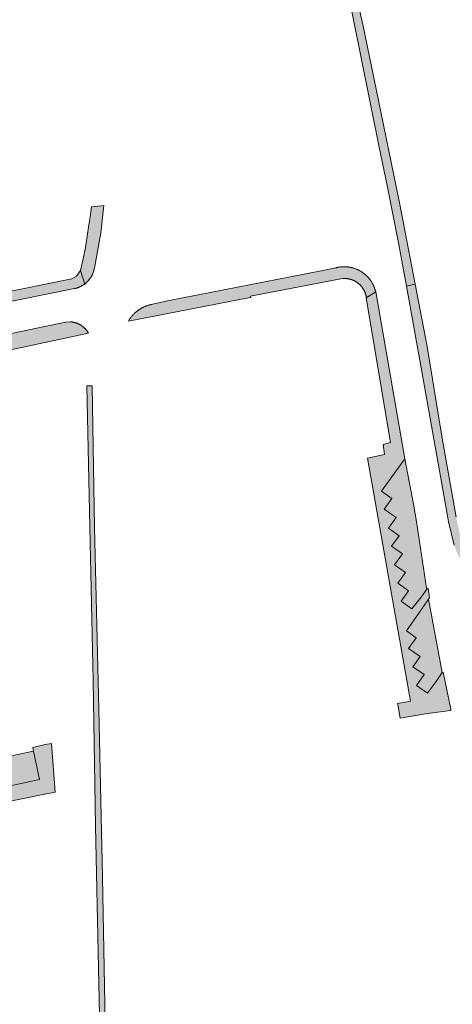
# Model space of a CAD drawing. Extents: x 97094 to 109644, y 463509 to 471969.
# Tile 332 of 362: x 105960 to 106029, y 470697 to 470855. Entities that reach past the tile are written whole.
import ezdxf

# ---------------------------------------------------------------- set-up
doc = ezdxf.new("R2010")
doc.units = 0
doc.layers.add('109 Onkruidbestrijding elementen', color=6, linetype='Continuous', lineweight=20, true_color=0xff00ff)

msp = doc.modelspace()

# ---------------------------------------------------------------- hatches: boundary and pattern name
at = {"layer": '109 Onkruidbestrijding elementen', "true_color": 0xff00ff}
for points in [[(106009.38, 470873.32), (106013.04, 470855.52), (106017.29, 470834.53), (106018.53, 470828.38), (106020.43, 470818.93), (106021.64, 470812.28), (106023.04, 470812.55), (106021.16, 470822.32), (106020.89, 470823.72), (106020.47, 470825.88), (106016.78, 470843.87), (106014.63, 470854.23), (106014.34, 470855.64), (106012.43, 470864.78), (106010.61, 470873.56), (106009.38, 470873.32)], [(105973.1, 470825.17), (105972.65, 470825.13), (105971.14, 470824.99), (105970.89, 470823.4), (105970.7, 470822.12), (105970.13, 470818.47), (105969.76, 470816.65), (105969.37, 470814.76), (105970.03, 470812.6), (105970.09, 470812.64), (105970.14, 470812.69), (105970.19, 470812.73), (105970.24, 470812.77), (105970.29, 470812.82), (105970.34, 470812.86), (105970.39, 470812.91), (105970.44, 470812.96), (105970.49, 470813), (105970.53, 470813.05), (105970.58, 470813.1), (105970.62, 470813.15), (105970.67, 470813.2), (105970.71, 470813.25), (105970.75, 470813.3), (105970.79, 470813.36), (105970.83, 470813.41), (105970.87, 470813.47), (105970.91, 470813.52), (105970.95, 470813.58), (105970.99, 470813.63), (105971.02, 470813.69), (105971.06, 470813.75), (105971.09, 470813.8), (105971.13, 470813.86), (105971.16, 470813.92), (105971.19, 470813.98), (105971.22, 470814.04), (105971.25, 470814.1), (105971.28, 470814.16), (105971.3, 470814.22), (105971.33, 470814.29), (105971.35, 470814.35), (105971.38, 470814.41), (105971.4, 470814.47), (105971.42, 470814.54), (105971.44, 470814.6), (105971.46, 470814.67), (105971.48, 470814.73), (105971.5, 470814.8), (105971.52, 470814.86), (105971.53, 470814.93), (105971.54, 470814.99), (105971.56, 470815.06), (105971.57, 470815.12), (105972.61, 470820.82), (105973.1, 470825.17)], [(105977.04, 470806.65), (105995.18, 470810.16), (105996.66, 470810.45), (105996.64, 470810.64), (106011.37, 470813.46), (106011.43, 470813.47), (106011.49, 470813.47), (106011.55, 470813.47), (106011.61, 470813.48), (106011.67, 470813.48), (106011.72, 470813.48), (106011.78, 470813.48), (106011.84, 470813.48), (106011.9, 470813.47), (106011.96, 470813.47), (106012.02, 470813.47), (106012.08, 470813.46), (106012.14, 470813.45), (106012.19, 470813.45), (106012.25, 470813.44), (106012.31, 470813.43), (106012.37, 470813.42), (106012.43, 470813.41), (106012.48, 470813.39), (106012.54, 470813.38), (106012.6, 470813.37), (106012.65, 470813.35), (106012.71, 470813.34), (106012.77, 470813.32), (106012.82, 470813.3), (106012.88, 470813.28), (106012.93, 470813.26), (106012.99, 470813.24), (106013.04, 470813.22), (106013.1, 470813.2), (106013.15, 470813.17), (106013.2, 470813.15), (106013.26, 470813.12), (106013.31, 470813.1), (106013.36, 470813.07), (106013.41, 470813.04), (106013.47, 470813.01), (106013.52, 470812.98), (106013.57, 470812.95), (106013.62, 470812.92), (106013.67, 470812.89), (106013.71, 470812.86), (106013.76, 470812.82), (106013.81, 470812.79), (106013.86, 470812.75), (106013.9, 470812.72), (106013.95, 470812.68), (106013.99, 470812.64), (106014.04, 470812.61), (106014.08, 470812.57), (106014.13, 470812.53), (106014.17, 470812.49), (106014.21, 470812.45), (106014.25, 470812.4), (106014.29, 470812.36), (106014.33, 470812.32), (106014.37, 470812.27), (106014.41, 470812.23), (106014.45, 470812.18), (106014.48, 470812.14), (106014.52, 470812.09), (106014.55, 470812.04), (106014.59, 470812), (106014.62, 470811.95), (106014.65, 470811.9), (106014.69, 470811.85), (106014.72, 470811.8), (106014.75, 470811.75), (106014.78, 470811.7), (106014.81, 470811.65), (106014.83, 470811.6), (106014.86, 470811.54), (106014.89, 470811.49), (106014.91, 470811.44), (106014.94, 470811.39), (106014.96, 470811.33), (106014.98, 470811.28), (106015, 470811.22), (106015.02, 470811.17), (106015.04, 470811.11), (106015.06, 470811.06), (106015.08, 470811), (106015.1, 470810.94), (106015.11, 470810.89), (106015.13, 470810.83), (106015.14, 470810.77), (106015.16, 470810.72), (106015.17, 470810.66), (106015.18, 470810.6), (106015.19, 470810.54), (106015.2, 470810.49), (106015.21, 470810.43), (106015.21, 470810.37), (106016.71, 470811.32), (106016.69, 470811.41), (106016.67, 470811.49), (106016.65, 470811.57), (106016.63, 470811.66), (106016.6, 470811.74), (106016.58, 470811.82), (106016.55, 470811.9), (106016.52, 470811.98), (106016.49, 470812.06), (106016.46, 470812.14), (106016.42, 470812.22), (106016.39, 470812.3), (106016.35, 470812.38), (106016.32, 470812.46), (106016.28, 470812.54), (106016.24, 470812.61), (106016.2, 470812.69), (106016.16, 470812.76), (106016.11, 470812.84), (106016.07, 470812.91), (106016.02, 470812.99), (106015.98, 470813.06), (106015.93, 470813.13), (106015.88, 470813.2), (106015.83, 470813.27), (106015.78, 470813.34), (106015.72, 470813.41), (106015.67, 470813.47), (106015.62, 470813.54), (106015.56, 470813.61), (106015.5, 470813.67), (106015.44, 470813.73), (106015.39, 470813.8), (106015.32, 470813.86), (106015.26, 470813.92), (106015.2, 470813.98), (106015.14, 470814.04), (106015.07, 470814.09), (106015.01, 470814.15), (106014.94, 470814.2), (106014.88, 470814.26), (106014.81, 470814.31), (106014.74, 470814.36), (106014.67, 470814.41), (106014.6, 470814.46), (106014.53, 470814.51), (106014.45, 470814.56), (106014.38, 470814.61), (106014.31, 470814.65), (106014.23, 470814.69), (106014.16, 470814.74), (106014.08, 470814.78), (106014.01, 470814.82), (106013.93, 470814.85), (106013.85, 470814.89), (106013.77, 470814.93), (106013.69, 470814.96), (106013.62, 470815), (106013.54, 470815.03), (106013.45, 470815.06), (106013.37, 470815.09), (106013.29, 470815.11), (106013.21, 470815.14), (106013.13, 470815.17), (106013.04, 470815.19), (106012.96, 470815.21), (106012.88, 470815.23), (106012.79, 470815.25), (106012.71, 470815.27), (106012.63, 470815.29), (106012.54, 470815.3), (106012.46, 470815.32), (106012.37, 470815.33), (106012.29, 470815.34), (106012.2, 470815.35), (106012.11, 470815.36), (106012.03, 470815.37), (106011.94, 470815.37), (106011.86, 470815.38), (106011.77, 470815.38), (106011.68, 470815.38), (106011.6, 470815.38), (106011.51, 470815.38), (106011.43, 470815.37), (106011.34, 470815.37), (106011.25, 470815.36), (106011.17, 470815.36), (106011.08, 470815.35), (106011, 470815.34), (106010.91, 470815.32), (106010.83, 470815.31), (106010.74, 470815.3), (106010.66, 470815.28), (106010.57, 470815.26), (106010.49, 470815.24), (106010.4, 470815.22), (106010.32, 470815.2), (106010.24, 470815.18), (106008.52, 470814.83), (106005.51, 470814.21), (105983.56, 470809.93), (105980.9, 470809.36), (105980.81, 470809.34), (105980.72, 470809.32), (105980.63, 470809.3), (105980.54, 470809.28), (105980.44, 470809.26), (105980.35, 470809.23), (105980.26, 470809.21), (105980.17, 470809.18), (105980.08, 470809.15), (105980, 470809.12), (105979.91, 470809.09), (105979.82, 470809.05), (105979.73, 470809.02), (105979.65, 470808.98), (105979.56, 470808.94), (105979.48, 470808.9), (105979.39, 470808.86), (105979.31, 470808.82), (105979.23, 470808.78), (105979.14, 470808.73), (105979.06, 470808.69), (105978.98, 470808.64), (105978.9, 470808.59), (105978.82, 470808.54), (105978.74, 470808.49), (105978.67, 470808.43), (105978.59, 470808.38), (105978.52, 470808.32), (105978.44, 470808.27), (105978.37, 470808.21), (105978.29, 470808.15), (105978.22, 470808.09), (105978.15, 470808.03), (105978.08, 470807.96), (105978.01, 470807.9), (105977.95, 470807.83), (105977.88, 470807.77), (105977.82, 470807.7), (105977.75, 470807.63), (105977.69, 470807.56), (105977.63, 470807.49), (105977.57, 470807.42), (105977.51, 470807.35), (105977.45, 470807.27), (105977.39, 470807.2), (105977.34, 470807.12), (105977.29, 470807.05), (105977.23, 470806.97), (105977.18, 470806.89), (105977.13, 470806.81), (105977.08, 470806.73), (105977.04, 470806.65)], [(105914.12, 470806.37), (105914.13, 470806.29), (105914.14, 470806.21), (105914.16, 470806.12), (105914.17, 470806.04), (105914.19, 470805.96), (105914.21, 470805.88), (105914.23, 470805.8), (105914.25, 470805.72), (105914.27, 470805.64), (105914.29, 470805.56), (105914.32, 470805.48), (105914.34, 470805.4), (105914.37, 470805.32), (105914.4, 470805.24), (105914.43, 470805.16), (105914.46, 470805.08), (105914.49, 470805.01), (105914.52, 470804.93), (105914.56, 470804.86), (105914.6, 470804.78), (105914.63, 470804.71), (105914.67, 470804.63), (105914.71, 470804.56), (105914.75, 470804.49), (105914.79, 470804.42), (105914.84, 470804.34), (105914.88, 470804.27), (105914.93, 470804.2), (105914.98, 470804.14), (105915.02, 470804.07), (105915.07, 470804), (105915.12, 470803.93), (105915.17, 470803.87), (105915.23, 470803.8), (105915.28, 470803.74), (105915.33, 470803.68), (105915.39, 470803.61), (105915.45, 470803.55), (105915.5, 470803.49), (105915.56, 470803.43), (105915.62, 470803.38), (105915.68, 470803.32), (105915.74, 470803.26), (105915.81, 470803.21), (105915.87, 470803.15), (105915.94, 470803.1), (105916, 470803.05), (105916.07, 470803), (105916.13, 470802.95), (105916.2, 470802.9), (105916.27, 470802.85), (105916.34, 470802.81), (105916.41, 470802.76), (105916.48, 470802.72), (105916.55, 470802.67), (105916.62, 470802.63), (105916.7, 470802.59), (105916.77, 470802.55), (105916.84, 470802.51), (105916.92, 470802.48), (105916.99, 470802.44), (105917.07, 470802.41), (105917.15, 470802.37), (105917.22, 470802.34), (105917.3, 470802.31), (105917.38, 470802.28), (105917.46, 470802.26), (105917.54, 470802.23), (105917.61, 470802.2), (105917.69, 470802.18), (105917.77, 470802.16), (105917.86, 470802.14), (105917.94, 470802.12), (105918.02, 470802.1), (105918.1, 470802.08), (105918.18, 470802.06), (105918.26, 470802.05), (105918.35, 470802.04), (105918.43, 470802.03), (105918.51, 470802.01), (105918.59, 470802.01), (105918.68, 470802), (105918.76, 470801.99), (105918.84, 470801.99), (105918.93, 470801.98), (105919.01, 470801.98), (105919.09, 470801.98), (105919.18, 470801.98), (105919.26, 470801.98), (105919.34, 470801.99), (105919.42, 470801.99), (105919.51, 470802), (105921.48, 470802.4), (105964.72, 470811.14), (105968.35, 470811.86), (105968.41, 470811.87), (105968.48, 470811.89), (105968.55, 470811.9), (105968.61, 470811.92), (105968.68, 470811.94), (105968.75, 470811.96), (105968.81, 470811.98), (105968.88, 470812), (105968.94, 470812.02), (105969.01, 470812.04), (105969.07, 470812.07), (105969.14, 470812.09), (105969.2, 470812.12), (105969.26, 470812.15), (105969.33, 470812.18), (105969.39, 470812.21), (105969.45, 470812.24), (105969.51, 470812.27), (105969.57, 470812.3), (105969.63, 470812.34), (105969.69, 470812.37), (105969.75, 470812.41), (105969.81, 470812.45), (105969.86, 470812.48), (105969.92, 470812.52), (105969.98, 470812.56), (105970.03, 470812.6), (105969.37, 470814.76), (105968.69, 470813.88), (105967.94, 470813.41), (105947.59, 470809.29), (105945.68, 470808.98), (105918.69, 470803.55), (105918.64, 470803.55), (105918.58, 470803.56), (105918.53, 470803.56), (105918.47, 470803.56), (105918.42, 470803.57), (105918.37, 470803.58), (105918.31, 470803.58), (105918.26, 470803.59), (105918.2, 470803.6), (105918.15, 470803.61), (105918.1, 470803.62), (105918.04, 470803.63), (105917.99, 470803.65), (105917.94, 470803.66), (105917.89, 470803.67), (105917.84, 470803.69), (105917.78, 470803.7), (105917.73, 470803.72), (105917.68, 470803.74), (105917.63, 470803.76), (105917.58, 470803.78), (105917.53, 470803.8), (105917.48, 470803.82), (105917.43, 470803.84), (105917.38, 470803.86), (105917.33, 470803.89), (105917.28, 470803.91), (105917.23, 470803.94), (105917.19, 470803.96), (105917.14, 470803.99), (105917.09, 470804.02), (105917.05, 470804.05), (105917, 470804.08), (105916.96, 470804.11), (105916.91, 470804.14), (105916.87, 470804.17), (105916.82, 470804.2), (105916.78, 470804.23), (105916.74, 470804.27), (105916.7, 470804.3), (105916.65, 470804.34), (105916.61, 470804.37), (105916.57, 470804.41), (105916.53, 470804.45), (105916.49, 470804.48), (105916.46, 470804.52), (105916.42, 470804.56), (105916.38, 470804.6), (105916.34, 470804.64), (105916.31, 470804.68), (105916.27, 470804.72), (105916.24, 470804.77), (105916.21, 470804.81), (105916.17, 470804.85), (105916.14, 470804.9), (105916.11, 470804.94), (105916.08, 470804.98), (105916.05, 470805.03), (105916.02, 470805.08), (105915.99, 470805.12), (105915.96, 470805.17), (105915.94, 470805.22), (105915.91, 470805.26), (105915.89, 470805.31), (105915.86, 470805.36), (105915.84, 470805.41), (105915.81, 470805.46), (105915.79, 470805.51), (105915.77, 470805.56), (105915.75, 470805.61), (105915.73, 470805.66), (105915.71, 470805.71), (105915.69, 470805.76), (105915.68, 470805.81), (105915.66, 470805.86), (105915.65, 470805.92), (105915.63, 470805.97), (105915.62, 470806.02), (105915.61, 470806.07), (105915.49, 470806.63), (105914.12, 470806.37)], [(106021.64, 470812.28), (106024.13, 470798.59), (106028.23, 470775.41), (106028.42, 470774.47), (106029.33, 470770.72), (106029.36, 470770.6), (106029.39, 470770.48), (106029.42, 470770.37), (106029.46, 470770.25), (106029.5, 470770.14), (106029.54, 470770.02), (106029.58, 470769.91), (106029.63, 470769.8), (106029.67, 470769.68), (106029.72, 470769.57), (106029.77, 470769.46), (106029.82, 470769.35), (106029.88, 470769.25), (106029.94, 470769.14), (106029.99, 470769.03), (106030.05, 470768.93), (106030.12, 470768.82), (106030.18, 470768.72), (106030.24, 470768.62), (106030.31, 470768.52), (106031.23, 470769.77), (106030.4, 470771.7), (106029.62, 470775.21), (106027.72, 470786.07), (106027.4, 470787.85), (106026.7, 470792.1), (106024.95, 470802.57), (106023.04, 470812.55), (106021.64, 470812.28)], [(106016.71, 470811.32), (106015.21, 470810.37), (106019.09, 470787.18), (106017.89, 470786.84), (106018.12, 470785.26), (106015.41, 470784.69), (106022.3, 470745.68), (106020.23, 470745.32), (106020.26, 470745.17), (106020.65, 470742.96), (106025.02, 470743.68), (106028.79, 470744.2), (106028.75, 470744.42), (106027.56, 470750.34), (106027.39, 470750.3), (106026.54, 470749), (106025.02, 470746.97), (106023.26, 470748.2), (106024.47, 470749.94), (106022.69, 470751.18), (106023.85, 470752.84), (106022, 470754.12), (106023.21, 470755.86), (106021.65, 470756.94), (106024.02, 470760.35), (106025.21, 470762.04), (106025.35, 470762.24), (106025.11, 470763.76), (106024.99, 470763.74), (106024.9, 470763.63), (106024, 470762.39), (106022.5, 470760.5), (106020.8, 470761.72), (106021.99, 470763.37), (106020.26, 470764.6), (106021.49, 470766.31), (106019.75, 470767.55), (106021, 470769.3), (106019.27, 470770.53), (106020.46, 470772.2), (106018.75, 470773.42), (106019.99, 470775.14), (106018.1, 470776.49), (106019.3, 470778.18), (106017.66, 470779.36), (106021.38, 470784.55), (106016.71, 470811.32)], [(105955.13, 470804.03), (105954.07, 470803.26), (105953.35, 470801.99), (105952.82, 470800.99), (105952.8, 470800.91), (105970.62, 470804.73), (105970.59, 470804.78), (105970.56, 470804.83), (105970.53, 470804.88), (105970.5, 470804.93), (105970.47, 470804.98), (105970.43, 470805.03), (105970.4, 470805.08), (105970.36, 470805.13), (105970.33, 470805.17), (105970.29, 470805.22), (105970.25, 470805.27), (105970.21, 470805.31), (105970.17, 470805.36), (105970.13, 470805.4), (105970.09, 470805.44), (105970.05, 470805.49), (105970.01, 470805.53), (105969.96, 470805.57), (105969.92, 470805.61), (105969.88, 470805.65), (105969.83, 470805.69), (105969.78, 470805.73), (105969.74, 470805.77), (105969.69, 470805.8), (105969.64, 470805.84), (105969.6, 470805.87), (105969.55, 470805.91), (105969.5, 470805.94), (105969.45, 470805.98), (105969.4, 470806.01), (105969.35, 470806.04), (105969.29, 470806.07), (105969.24, 470806.1), (105969.19, 470806.13), (105969.14, 470806.15), (105969.08, 470806.18), (105969.03, 470806.21), (105968.98, 470806.23), (105968.92, 470806.25), (105968.87, 470806.28), (105968.81, 470806.3), (105968.75, 470806.32), (105968.7, 470806.34), (105968.64, 470806.36), (105968.58, 470806.38), (105968.53, 470806.39), (105968.47, 470806.41), (105968.41, 470806.43), (105968.35, 470806.44), (105968.3, 470806.45), (105968.24, 470806.47), (105968.18, 470806.48), (105968.12, 470806.49), (105968.06, 470806.5), (105968, 470806.51), (105967.94, 470806.51), (105967.88, 470806.52), (105967.82, 470806.52), (105967.76, 470806.53), (105967.71, 470806.53), (105967.01, 470806.5), (105965.65, 470806.23), (105955.13, 470804.03)], [(105971.2, 470796.28), (105970.34, 470796.28), (105970.88, 470771.11), (105971.4, 470749), (105971.74, 470725.64), (105972.36, 470697.9), (105972.77, 470676.92), (105973.76, 470677.2), (105973.62, 470679.8), (105973.26, 470697.05), (105972.87, 470717.45), (105972.3, 470744.35), (105971.62, 470773.54), (105971.2, 470796.28)], [(106023.24, 470774.53), (106022.76, 470777.31), (106021.38, 470784.55), (106017.66, 470779.36), (106019.3, 470778.18), (106018.1, 470776.49), (106019.99, 470775.14), (106018.75, 470773.42), (106020.46, 470772.2), (106019.27, 470770.53), (106021, 470769.3), (106019.75, 470767.55), (106021.49, 470766.31), (106020.26, 470764.6), (106021.99, 470763.37), (106020.8, 470761.72), (106022.5, 470760.5), (106024, 470762.39), (106024.9, 470763.63), (106024.87, 470763.81), (106023.24, 470774.53)], [(106025.21, 470762.04), (106024.02, 470760.35), (106021.65, 470756.94), (106023.21, 470755.86), (106022, 470754.12), (106023.85, 470752.84), (106022.69, 470751.18), (106024.47, 470749.94), (106023.26, 470748.2), (106025.02, 470746.97), (106026.54, 470749), (106027.39, 470750.3), (106025.21, 470762.04)], [(105962.78, 470733.1), (105927.2, 470725.46), (105927.55, 470723.45), (105930.15, 470723.98), (105963.07, 470730.63), (105965.27, 470731.07), (105964.68, 470738.91), (105963.68, 470738.72), (105961.69, 470738.24), (105961.81, 470737.67), (105962.78, 470733.1)], [(105926.15, 470730.25), (105927.2, 470725.46), (105962.78, 470733.1), (105961.81, 470737.67), (105926.15, 470730.25)]]:
    msp.add_hatch(color=6, dxfattribs=at).paths.add_polyline_path(points)

# ---------------------------------------------------------------- linework, layer by layer
at = {"layer": '109 Onkruidbestrijding elementen', "color": 3, "true_color": 0x00ff00}
for points in [[(106009.38, 470873.32), (106013.04, 470855.52), (106017.29, 470834.53), (106018.53, 470828.38), (106020.43, 470818.93), (106021.64, 470812.28), (106023.04, 470812.55), (106021.16, 470822.32), (106020.89, 470823.72), (106020.47, 470825.88), (106016.78, 470843.87), (106014.63, 470854.23), (106014.34, 470855.64), (106012.43, 470864.78), (106010.61, 470873.56), (106009.38, 470873.32)], [(105973.1, 470825.17), (105972.65, 470825.13), (105971.14, 470824.99), (105970.89, 470823.4), (105970.7, 470822.12), (105970.13, 470818.47), (105969.76, 470816.65), (105969.37, 470814.76), (105970.03, 470812.6), (105970.09, 470812.64), (105970.14, 470812.69), (105970.19, 470812.73), (105970.24, 470812.77), (105970.29, 470812.82), (105970.34, 470812.86), (105970.39, 470812.91), (105970.44, 470812.96), (105970.49, 470813), (105970.53, 470813.05), (105970.58, 470813.1), (105970.62, 470813.15), (105970.67, 470813.2), (105970.71, 470813.25), (105970.75, 470813.3), (105970.79, 470813.36), (105970.83, 470813.41), (105970.87, 470813.47), (105970.91, 470813.52), (105970.95, 470813.58), (105970.99, 470813.63), (105971.02, 470813.69), (105971.06, 470813.75), (105971.09, 470813.8), (105971.13, 470813.86), (105971.16, 470813.92), (105971.19, 470813.98), (105971.22, 470814.04), (105971.25, 470814.1), (105971.28, 470814.16), (105971.3, 470814.22), (105971.33, 470814.29), (105971.35, 470814.35), (105971.38, 470814.41), (105971.4, 470814.47), (105971.42, 470814.54), (105971.44, 470814.6), (105971.46, 470814.67), (105971.48, 470814.73), (105971.5, 470814.8), (105971.52, 470814.86), (105971.53, 470814.93), (105971.54, 470814.99), (105971.56, 470815.06), (105971.57, 470815.12), (105972.61, 470820.82), (105973.1, 470825.17)], [(105977.04, 470806.65), (105995.18, 470810.16), (105996.66, 470810.45), (105996.64, 470810.64), (106011.37, 470813.46), (106011.43, 470813.47), (106011.49, 470813.47), (106011.55, 470813.47), (106011.61, 470813.48), (106011.67, 470813.48), (106011.72, 470813.48), (106011.78, 470813.48), (106011.84, 470813.48), (106011.9, 470813.47), (106011.96, 470813.47), (106012.02, 470813.47), (106012.08, 470813.46), (106012.14, 470813.45), (106012.19, 470813.45), (106012.25, 470813.44), (106012.31, 470813.43), (106012.37, 470813.42), (106012.43, 470813.41), (106012.48, 470813.39), (106012.54, 470813.38), (106012.6, 470813.37), (106012.65, 470813.35), (106012.71, 470813.34), (106012.77, 470813.32), (106012.82, 470813.3), (106012.88, 470813.28), (106012.93, 470813.26), (106012.99, 470813.24), (106013.04, 470813.22), (106013.1, 470813.2), (106013.15, 470813.17), (106013.2, 470813.15), (106013.26, 470813.12), (106013.31, 470813.1), (106013.36, 470813.07), (106013.41, 470813.04), (106013.47, 470813.01), (106013.52, 470812.98), (106013.57, 470812.95), (106013.62, 470812.92), (106013.67, 470812.89), (106013.71, 470812.86), (106013.76, 470812.82), (106013.81, 470812.79), (106013.86, 470812.75), (106013.9, 470812.72), (106013.95, 470812.68), (106013.99, 470812.64), (106014.04, 470812.61), (106014.08, 470812.57), (106014.13, 470812.53), (106014.17, 470812.49), (106014.21, 470812.45), (106014.25, 470812.4), (106014.29, 470812.36), (106014.33, 470812.32), (106014.37, 470812.27), (106014.41, 470812.23), (106014.45, 470812.18), (106014.48, 470812.14), (106014.52, 470812.09), (106014.55, 470812.04), (106014.59, 470812), (106014.62, 470811.95), (106014.65, 470811.9), (106014.69, 470811.85), (106014.72, 470811.8), (106014.75, 470811.75), (106014.78, 470811.7), (106014.81, 470811.65), (106014.83, 470811.6), (106014.86, 470811.54), (106014.89, 470811.49), (106014.91, 470811.44), (106014.94, 470811.39), (106014.96, 470811.33), (106014.98, 470811.28), (106015, 470811.22), (106015.02, 470811.17), (106015.04, 470811.11), (106015.06, 470811.06), (106015.08, 470811), (106015.1, 470810.94), (106015.11, 470810.89), (106015.13, 470810.83), (106015.14, 470810.77), (106015.16, 470810.72), (106015.17, 470810.66), (106015.18, 470810.6), (106015.19, 470810.54), (106015.2, 470810.49), (106015.21, 470810.43), (106015.21, 470810.37), (106016.71, 470811.32), (106016.69, 470811.41), (106016.67, 470811.49), (106016.65, 470811.57), (106016.63, 470811.66), (106016.6, 470811.74), (106016.58, 470811.82), (106016.55, 470811.9), (106016.52, 470811.98), (106016.49, 470812.06), (106016.46, 470812.14), (106016.42, 470812.22), (106016.39, 470812.3), (106016.35, 470812.38), (106016.32, 470812.46), (106016.28, 470812.54), (106016.24, 470812.61), (106016.2, 470812.69), (106016.16, 470812.76), (106016.11, 470812.84), (106016.07, 470812.91), (106016.02, 470812.99), (106015.98, 470813.06), (106015.93, 470813.13), (106015.88, 470813.2), (106015.83, 470813.27), (106015.78, 470813.34), (106015.72, 470813.41), (106015.67, 470813.47), (106015.62, 470813.54), (106015.56, 470813.61), (106015.5, 470813.67), (106015.44, 470813.73), (106015.39, 470813.8), (106015.32, 470813.86), (106015.26, 470813.92), (106015.2, 470813.98), (106015.14, 470814.04), (106015.07, 470814.09), (106015.01, 470814.15), (106014.94, 470814.2), (106014.88, 470814.26), (106014.81, 470814.31), (106014.74, 470814.36), (106014.67, 470814.41), (106014.6, 470814.46), (106014.53, 470814.51), (106014.45, 470814.56), (106014.38, 470814.61), (106014.31, 470814.65), (106014.23, 470814.69), (106014.16, 470814.74), (106014.08, 470814.78), (106014.01, 470814.82), (106013.93, 470814.85), (106013.85, 470814.89), (106013.77, 470814.93), (106013.69, 470814.96), (106013.62, 470815), (106013.54, 470815.03), (106013.45, 470815.06), (106013.37, 470815.09), (106013.29, 470815.11), (106013.21, 470815.14), (106013.13, 470815.17), (106013.04, 470815.19), (106012.96, 470815.21), (106012.88, 470815.23), (106012.79, 470815.25), (106012.71, 470815.27), (106012.63, 470815.29), (106012.54, 470815.3), (106012.46, 470815.32), (106012.37, 470815.33), (106012.29, 470815.34), (106012.2, 470815.35), (106012.11, 470815.36), (106012.03, 470815.37), (106011.94, 470815.37), (106011.86, 470815.38), (106011.77, 470815.38), (106011.68, 470815.38), (106011.6, 470815.38), (106011.51, 470815.38), (106011.43, 470815.37), (106011.34, 470815.37), (106011.25, 470815.36), (106011.17, 470815.36), (106011.08, 470815.35), (106011, 470815.34), (106010.91, 470815.32), (106010.83, 470815.31), (106010.74, 470815.3), (106010.66, 470815.28), (106010.57, 470815.26), (106010.49, 470815.24), (106010.4, 470815.22), (106010.32, 470815.2), (106010.24, 470815.18), (106008.52, 470814.83), (106005.51, 470814.21), (105983.56, 470809.93), (105980.9, 470809.36), (105980.81, 470809.34), (105980.72, 470809.32), (105980.63, 470809.3), (105980.54, 470809.28), (105980.44, 470809.26), (105980.35, 470809.23), (105980.26, 470809.21), (105980.17, 470809.18), (105980.08, 470809.15), (105980, 470809.12), (105979.91, 470809.09), (105979.82, 470809.05), (105979.73, 470809.02), (105979.65, 470808.98), (105979.56, 470808.94), (105979.48, 470808.9), (105979.39, 470808.86), (105979.31, 470808.82), (105979.23, 470808.78), (105979.14, 470808.73), (105979.06, 470808.69), (105978.98, 470808.64), (105978.9, 470808.59), (105978.82, 470808.54), (105978.74, 470808.49), (105978.67, 470808.43), (105978.59, 470808.38), (105978.52, 470808.32), (105978.44, 470808.27), (105978.37, 470808.21), (105978.29, 470808.15), (105978.22, 470808.09), (105978.15, 470808.03), (105978.08, 470807.96), (105978.01, 470807.9), (105977.95, 470807.83), (105977.88, 470807.77), (105977.82, 470807.7), (105977.75, 470807.63), (105977.69, 470807.56), (105977.63, 470807.49), (105977.57, 470807.42), (105977.51, 470807.35), (105977.45, 470807.27), (105977.39, 470807.2), (105977.34, 470807.12), (105977.29, 470807.05), (105977.23, 470806.97), (105977.18, 470806.89), (105977.13, 470806.81), (105977.08, 470806.73), (105977.04, 470806.65)], [(106016.71, 470811.32), (106015.21, 470810.37), (106019.09, 470787.18), (106017.89, 470786.84), (106018.12, 470785.26), (106015.41, 470784.69), (106022.3, 470745.68), (106020.23, 470745.32), (106020.26, 470745.17), (106020.65, 470742.96), (106025.02, 470743.68), (106028.79, 470744.2), (106028.75, 470744.42), (106027.56, 470750.34), (106027.39, 470750.3), (106026.54, 470749), (106025.02, 470746.97), (106023.26, 470748.2), (106024.47, 470749.94), (106022.69, 470751.18), (106023.85, 470752.84), (106022, 470754.12), (106023.21, 470755.86), (106021.65, 470756.94), (106024.02, 470760.35), (106025.21, 470762.04), (106025.35, 470762.24), (106025.11, 470763.76), (106024.99, 470763.74), (106024.9, 470763.63), (106024, 470762.39), (106022.5, 470760.5), (106020.8, 470761.72), (106021.99, 470763.37), (106020.26, 470764.6), (106021.49, 470766.31), (106019.75, 470767.55), (106021, 470769.3), (106019.27, 470770.53), (106020.46, 470772.2), (106018.75, 470773.42), (106019.99, 470775.14), (106018.1, 470776.49), (106019.3, 470778.18), (106017.66, 470779.36), (106021.38, 470784.55), (106016.71, 470811.32)], [(105971.2, 470796.28), (105970.34, 470796.28), (105970.88, 470771.11), (105971.4, 470749), (105971.74, 470725.64), (105972.36, 470697.9), (105972.77, 470676.92), (105973.76, 470677.2), (105973.62, 470679.8), (105973.26, 470697.05), (105972.87, 470717.45), (105972.3, 470744.35), (105971.62, 470773.54), (105971.2, 470796.28)], [(106023.24, 470774.53), (106022.76, 470777.31), (106021.38, 470784.55), (106017.66, 470779.36), (106019.3, 470778.18), (106018.1, 470776.49), (106019.99, 470775.14), (106018.75, 470773.42), (106020.46, 470772.2), (106019.27, 470770.53), (106021, 470769.3), (106019.75, 470767.55), (106021.49, 470766.31), (106020.26, 470764.6), (106021.99, 470763.37), (106020.8, 470761.72), (106022.5, 470760.5), (106024, 470762.39), (106024.9, 470763.63), (106024.87, 470763.81), (106023.24, 470774.53)], [(106025.21, 470762.04), (106024.02, 470760.35), (106021.65, 470756.94), (106023.21, 470755.86), (106022, 470754.12), (106023.85, 470752.84), (106022.69, 470751.18), (106024.47, 470749.94), (106023.26, 470748.2), (106025.02, 470746.97), (106026.54, 470749), (106027.39, 470750.3), (106025.21, 470762.04)], [(105962.78, 470733.1), (105927.2, 470725.46), (105927.55, 470723.45), (105930.15, 470723.98), (105963.07, 470730.63), (105965.27, 470731.07), (105964.68, 470738.91), (105963.68, 470738.72), (105961.69, 470738.24), (105961.81, 470737.67), (105962.78, 470733.1)], [(105926.15, 470730.25), (105927.2, 470725.46), (105962.78, 470733.1), (105961.81, 470737.67), (105926.15, 470730.25)]]:
    msp.add_lwpolyline(points, close=True, dxfattribs=at)
for points in [[(105921.48, 470802.4), (105964.72, 470811.14), (105968.35, 470811.86), (105968.41, 470811.87), (105968.48, 470811.89), (105968.55, 470811.9), (105968.61, 470811.92), (105968.68, 470811.94), (105968.75, 470811.96), (105968.81, 470811.98), (105968.88, 470812), (105968.94, 470812.02), (105969.01, 470812.04), (105969.07, 470812.07), (105969.14, 470812.09), (105969.2, 470812.12), (105969.26, 470812.15), (105969.33, 470812.18), (105969.39, 470812.21), (105969.45, 470812.24), (105969.51, 470812.27), (105969.57, 470812.3), (105969.63, 470812.34), (105969.69, 470812.37), (105969.75, 470812.41), (105969.81, 470812.45), (105969.86, 470812.48), (105969.92, 470812.52), (105969.98, 470812.56), (105970.03, 470812.6), (105969.37, 470814.76), (105968.69, 470813.88), (105967.94, 470813.41), (105947.59, 470809.29)], [(106029.62, 470775.21), (106027.72, 470786.07), (106027.4, 470787.85), (106026.7, 470792.1), (106024.95, 470802.57), (106023.04, 470812.55), (106021.64, 470812.28), (106021.64, 470812.28), (106024.13, 470798.59), (106028.23, 470775.41), (106028.42, 470774.47), (106029.33, 470770.72)], [(105952.8, 470800.91), (105970.62, 470804.73), (105970.59, 470804.78), (105970.56, 470804.83), (105970.53, 470804.88), (105970.5, 470804.93), (105970.47, 470804.98), (105970.43, 470805.03), (105970.4, 470805.08), (105970.36, 470805.13), (105970.33, 470805.17), (105970.29, 470805.22), (105970.25, 470805.27), (105970.21, 470805.31), (105970.17, 470805.36), (105970.13, 470805.4), (105970.09, 470805.44), (105970.05, 470805.49), (105970.01, 470805.53), (105969.96, 470805.57), (105969.92, 470805.61), (105969.88, 470805.65), (105969.83, 470805.69), (105969.78, 470805.73), (105969.74, 470805.77), (105969.69, 470805.8), (105969.64, 470805.84), (105969.6, 470805.87), (105969.55, 470805.91), (105969.5, 470805.94), (105969.45, 470805.98), (105969.4, 470806.01), (105969.35, 470806.04), (105969.29, 470806.07), (105969.24, 470806.1), (105969.19, 470806.13), (105969.14, 470806.15), (105969.08, 470806.18), (105969.03, 470806.21), (105968.98, 470806.23), (105968.92, 470806.25), (105968.87, 470806.28), (105968.81, 470806.3), (105968.75, 470806.32), (105968.7, 470806.34), (105968.64, 470806.36), (105968.58, 470806.38), (105968.53, 470806.39), (105968.47, 470806.41), (105968.41, 470806.43), (105968.35, 470806.44), (105968.3, 470806.45), (105968.24, 470806.47), (105968.18, 470806.48), (105968.12, 470806.49), (105968.06, 470806.5), (105968, 470806.51), (105967.94, 470806.51), (105967.88, 470806.52), (105967.82, 470806.52), (105967.76, 470806.53), (105967.71, 470806.53), (105967.01, 470806.5), (105965.65, 470806.23), (105955.13, 470804.03)]]:
    msp.add_lwpolyline(points, dxfattribs=at)

doc.saveas('drawing.dxf')
